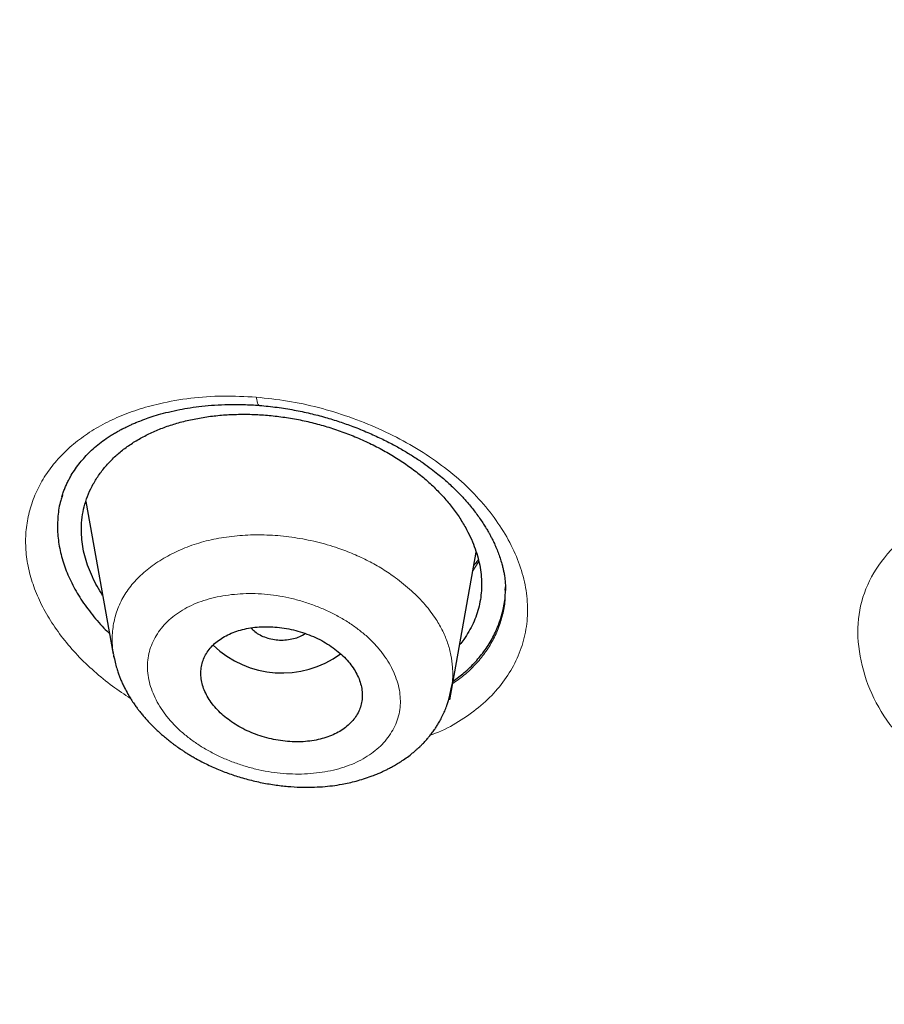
# Model space of a CAD drawing. Header units: millimetres. Extents: x 8 to 1023, y 12 to 832.
# Tile 472 of 656: x 593.48 to 603.13, y 765.01 to 776. Entities that reach past the tile are written whole.
import ezdxf

# ---------------------------------------------------------------- set-up
doc = ezdxf.new("R2010")
doc.units = ezdxf.units.MM

msp = doc.modelspace()

# ---------------------------------------------------------------- linework, layer by layer
at = {"color": 8, "linetype": 'Continuous', "lineweight": 0}
for p, q in [((594.228, 770.59), (594.217, 770.61)), ((598.605, 769.952), (598.539, 769.851))]:
    msp.add_line(p, q, dxfattribs=at)
at = {"color": 7, "linetype": 'Continuous', "lineweight": 30}
for p, q in [((594.222, 770.624), (594.526, 768.919)), ((598.282, 768.411), (598.576, 770.059)), ((598.9, 769.632), (598.9, 769.649)), ((594.535, 768.889), (594.533, 768.906))]:
    msp.add_line(p, q, dxfattribs=at)
at = {"color": 8, "linetype": 'Continuous', "lineweight": 0, "flags": 128}
msp.add_lwpolyline([(596.158, 771.696), (596.158, 771.696), (596.15, 771.699), (596.143, 771.707), (596.137, 771.721), (596.132, 771.739), (596.127, 771.761), (596.123, 771.787)], dxfattribs=at)
at = {"color": 7, "linetype": 'Continuous', "lineweight": 30}
msp.add_arc((596.41, 769.813), 1.104, 225.8656, 306.2371, dxfattribs=at)
for points, knots in [([(599.682, 745.296), (599.045, 745.71), (597.769, 746.537), (595.954, 747.852), (594.215, 749.218), (592.561, 750.639), (590.993, 752.11), (589.514, 753.627), (588.127, 755.19), (586.835, 756.793), (585.64, 758.435), (584.544, 760.114), (583.551, 761.825), (582.662, 763.565), (581.879, 765.332), (581.203, 767.121), (580.634, 768.929), (580.173, 770.754), (579.821, 772.591), (579.58, 774.437), (579.449, 776.289), (579.431, 778.143), (579.525, 779.997), (579.731, 781.845), (580.046, 783.686), (580.472, 785.515), (581.006, 787.329), (581.648, 789.125), (582.396, 790.899), (583.25, 792.649), (584.209, 794.369), (585.272, 796.059), (586.435, 797.713), (587.696, 799.329), (589.053, 800.905), (590.502, 802.438), (592.041, 803.924), (593.668, 805.361), (595.379, 806.746), (597.172, 808.076), (599.044, 809.349), (600.991, 810.562), (603.009, 811.713), (605.094, 812.8), (607.242, 813.822), (609.448, 814.777), (611.71, 815.662), (614.023, 816.476), (616.382, 817.216), (618.785, 817.882), (621.225, 818.472), (623.697, 818.985), (626.198, 819.422), (628.723, 819.78), (631.267, 820.06), (633.826, 820.26), (636.394, 820.386), (638.109, 820.401), (638.967, 820.409)], [0, 0, 0, 0, 0.017858, 0.035716, 0.053573, 0.07143, 0.089286, 0.107143, 0.124999, 0.142856, 0.160713, 0.178571, 0.196429, 0.214287, 0.232143, 0.25, 0.267856, 0.285712, 0.303568, 0.321425, 0.339282, 0.35714, 0.374998, 0.392856, 0.410713, 0.42857, 0.446428, 0.464285, 0.482142, 0.499999, 0.517857, 0.535714, 0.553571, 0.571428, 0.589285, 0.607142, 0.624999, 0.642856, 0.660713, 0.67857, 0.696427, 0.714284, 0.732141, 0.749999, 0.767857, 0.785715, 0.803573, 0.821432, 0.83929, 0.857149, 0.875005, 0.892861, 0.910716, 0.928572, 0.946428, 0.964284, 0.982141, 1, 1, 1, 1]), ([(638.967, 818.009), (638.363, 818.005), (637.155, 817.997), (635.344, 817.932), (633.537, 817.829), (631.733, 817.684), (629.932, 817.497), (628.138, 817.27), (626.406, 817.01), (624.74, 816.723), (623.142, 816.413), (621.561, 816.07), (619.998, 815.696), (618.452, 815.29), (616.871, 814.836), (615.257, 814.332), (613.617, 813.776), (612.006, 813.183), (610.424, 812.556), (608.872, 811.894), (607.347, 811.195), (605.892, 810.481), (604.506, 809.757), (603.192, 809.027), (601.909, 808.271), (600.657, 807.489), (599.437, 806.68), (598.215, 805.823), (596.995, 804.914), (595.784, 803.952), (594.616, 802.964), (593.491, 801.949), (592.408, 800.907), (591.368, 799.838), (590.398, 798.773), (589.498, 797.719), (588.669, 796.68), (587.883, 795.627), (587.142, 794.56), (586.444, 793.479), (585.772, 792.352), (585.13, 791.179), (584.523, 789.96), (583.969, 788.728), (583.469, 787.481), (583.022, 786.222), (582.629, 784.948), (582.298, 783.698), (582.028, 782.477), (581.813, 781.29), (581.646, 780.102), (581.527, 778.911), (581.456, 777.72), (581.433, 776.492), (581.462, 775.23), (581.549, 773.935), (581.692, 772.641), (581.893, 771.348), (582.15, 770.056), (582.464, 768.768), (582.823, 767.522), (583.22, 766.322), (583.651, 765.17), (584.126, 764.03), (584.646, 762.902), (585.211, 761.785), (585.839, 760.646), (586.536, 759.488), (587.305, 758.312), (588.125, 757.153), (588.999, 756.011), (589.924, 754.886), (590.899, 753.781), (591.891, 752.731), (592.892, 751.735), (593.898, 750.792), (594.941, 749.871), (596.02, 748.973), (597.135, 748.096), (598.32, 747.217), (599.579, 746.339), (600.913, 745.464), (602.288, 744.619), (603.703, 743.803), (605.158, 743.016), (606.648, 742.263), (608.124, 741.565), (609.578, 740.921), (611.01, 740.327), (612.463, 739.764), (613.937, 739.231), (615.434, 738.729), (616.999, 738.243), (618.633, 737.778), (620.334, 737.336), (622.053, 736.934), (623.789, 736.571), (625.543, 736.247), (627.31, 735.962), (629.038, 735.725), (630.722, 735.531), (632.361, 735.377), (634.005, 735.258), (635.654, 735.172), (637.309, 735.119), (638.414, 735.113), (638.967, 735.109)], [0, 0, 0, 0, 0.01003, 0.020054, 0.030083, 0.040124, 0.050187, 0.060282, 0.070362, 0.079553, 0.088711, 0.097842, 0.106955, 0.116055, 0.12515, 0.135215, 0.145244, 0.155247, 0.165233, 0.175211, 0.185191, 0.195231, 0.204429, 0.213609, 0.222777, 0.23194, 0.241107, 0.250284, 0.260264, 0.270231, 0.280194, 0.290164, 0.300149, 0.31016, 0.320251, 0.329484, 0.338685, 0.347862, 0.357022, 0.366175, 0.375328, 0.385279, 0.395221, 0.405163, 0.415118, 0.425096, 0.435106, 0.445185, 0.454404, 0.463594, 0.472765, 0.481925, 0.491084, 0.500249, 0.510205, 0.520158, 0.530119, 0.540101, 0.550114, 0.56017, 0.570237, 0.579425, 0.588586, 0.597726, 0.606856, 0.615983, 0.625115, 0.635087, 0.645061, 0.655045, 0.665052, 0.67509, 0.685171, 0.695207, 0.70436, 0.713496, 0.722621, 0.731743, 0.74087, 0.750008, 0.759978, 0.769956, 0.779952, 0.789974, 0.800033, 0.810138, 0.820182, 0.829338, 0.838477, 0.847605, 0.856731, 0.86586, 0.875, 0.885017, 0.895019, 0.905016, 0.915017, 0.92503, 0.935066, 0.945076, 0.954226, 0.963368, 0.97251, 0.981657, 0.990818, 1, 1, 1, 1]), ([(696.002, 776.466), (695.995, 775.965), (695.98, 774.963), (695.861, 773.463), (695.671, 771.966), (695.403, 770.472), (695.058, 768.982), (694.646, 767.529), (694.173, 766.115), (693.644, 764.745), (693.05, 763.39), (692.39, 762.05), (691.653, 760.704), (690.836, 759.354), (689.936, 758.003), (688.967, 756.676), (687.929, 755.373), (686.822, 754.093), (685.671, 752.865), (684.485, 751.69), (683.268, 750.57), (681.999, 749.481), (680.677, 748.423), (679.281, 747.382), (677.809, 746.359), (676.259, 745.359), (674.655, 744.399), (672.996, 743.477), (671.286, 742.597), (669.568, 741.779), (667.85, 741.022), (666.138, 740.324), (664.394, 739.67), (662.62, 739.06), (660.784, 738.485), (658.885, 737.946), (656.924, 737.45), (654.934, 737.004), (652.914, 736.61), (650.868, 736.267), (648.844, 735.984), (646.851, 735.757), (644.895, 735.584), (642.936, 735.461), (640.975, 735.386), (638.968, 735.36), (636.917, 735.386), (634.827, 735.468), (632.743, 735.605), (630.664, 735.798), (628.594, 736.046), (626.578, 736.343), (624.621, 736.682), (622.727, 737.062), (620.857, 737.487), (619.01, 737.958), (617.144, 738.486), (615.264, 739.075), (613.374, 739.728), (611.522, 740.43), (609.706, 741.18), (607.926, 741.979), (606.219, 742.809), (604.589, 743.665), (603.037, 744.539), (601.531, 745.45), (600.073, 746.396), (598.63, 747.399), (597.207, 748.46), (595.812, 749.581), (594.477, 750.737), (593.201, 751.928), (591.982, 753.155), (590.846, 754.392), (589.791, 755.634), (588.819, 756.873), (587.909, 758.133), (587.061, 759.414), (586.26, 760.742), (585.51, 762.116), (584.818, 763.533), (584.199, 764.965), (583.654, 766.413), (583.181, 767.878), (582.788, 769.332), (582.473, 770.771), (582.232, 772.188), (582.061, 773.609), (581.954, 775.036), (581.941, 775.989), (581.934, 776.466)], [0, 0, 0, 0, 0.011647, 0.023279, 0.034914, 0.046569, 0.058262, 0.069997, 0.081033, 0.092045, 0.103046, 0.114051, 0.125075, 0.136674, 0.148268, 0.159874, 0.171507, 0.183184, 0.194903, 0.205931, 0.216944, 0.227954, 0.238974, 0.250018, 0.2616, 0.2732, 0.284834, 0.296518, 0.308264, 0.319998, 0.330999, 0.341975, 0.352941, 0.363907, 0.374886, 0.386463, 0.398058, 0.409684, 0.421356, 0.433089, 0.444843, 0.455871, 0.466863, 0.477832, 0.488791, 0.499751, 0.51144, 0.523115, 0.53479, 0.54648, 0.558201, 0.569925, 0.580927, 0.591892, 0.602833, 0.61376, 0.624687, 0.6364, 0.648087, 0.659761, 0.671439, 0.683135, 0.694871, 0.705904, 0.716895, 0.727858, 0.738804, 0.749746, 0.761426, 0.773081, 0.784724, 0.796373, 0.808043, 0.819784, 0.830839, 0.841857, 0.852852, 0.863839, 0.87483, 0.886496, 0.898127, 0.909738, 0.921348, 0.932974, 0.944696, 0.955762, 0.96681, 0.977856, 0.988914, 1, 1, 1, 1]), ([(582.445, 775.805), (582.445, 775.791), (582.446, 775.76), (582.447, 775.709), (582.449, 775.649), (582.451, 775.581), (582.454, 775.505), (582.457, 775.421), (582.461, 775.331), (582.465, 775.232), (582.47, 775.126), (582.481, 774.907), (582.5, 774.597), (582.529, 774.201), (582.56, 773.843), (582.593, 773.506), (582.628, 773.19), (582.665, 772.876), (582.711, 772.525), (582.768, 772.132), (582.837, 771.695), (582.904, 771.311), (582.965, 770.984), (583.017, 770.718), (583.07, 770.459), (583.122, 770.215), (583.173, 769.987), (583.221, 769.774), (583.26, 769.611), (583.288, 769.493), (583.306, 769.42), (583.323, 769.353), (583.337, 769.294), (583.35, 769.246), (583.359, 769.209), (583.366, 769.182), (583.372, 769.159), (583.378, 769.131), (583.387, 769.096), (583.398, 769.054), (583.41, 769.007), (583.428, 768.941), (583.451, 768.852), (583.482, 768.737), (583.516, 768.613), (583.553, 768.478), (583.594, 768.333), (583.638, 768.177), (583.686, 768.014), (583.735, 767.849), (583.784, 767.687), (583.847, 767.486), (583.922, 767.248), (584.011, 766.978), (584.098, 766.72), (584.182, 766.477), (584.265, 766.245), (584.347, 766.019), (584.43, 765.796), (584.513, 765.577), (584.597, 765.362), (584.681, 765.149), (584.766, 764.938), (584.855, 764.724), (584.947, 764.504), (585.046, 764.275), (585.151, 764.035), (585.248, 763.818), (585.336, 763.627), (585.412, 763.461), (585.492, 763.292), (585.572, 763.123), (585.654, 762.954), (585.734, 762.791), (585.812, 762.634), (585.886, 762.487), (585.955, 762.351), (586.02, 762.225), (586.076, 762.116), (586.123, 762.027), (586.16, 761.957), (586.191, 761.898), (586.22, 761.843), (586.252, 761.784), (586.292, 761.708), (586.342, 761.618), (586.399, 761.511), (586.463, 761.395), (586.533, 761.269), (586.609, 761.134), (586.69, 760.991), (586.777, 760.838), (586.871, 760.677), (587.008, 760.442), (587.188, 760.142), (587.409, 759.783), (587.629, 759.435), (587.821, 759.138), (587.984, 758.889), (588.12, 758.687), (588.252, 758.491), (588.381, 758.303), (588.506, 758.125), (588.624, 757.956), (588.737, 757.798), (588.845, 757.648), (588.946, 757.509), (589.042, 757.378), (589.137, 757.25), (589.234, 757.12), (589.337, 756.983), (589.452, 756.831), (589.581, 756.663), (589.725, 756.478), (589.878, 756.283), (590.04, 756.08), (590.266, 755.8), (590.557, 755.446), (590.835, 755.119), (591.036, 754.886), (591.156, 754.747), (591.277, 754.609), (591.4, 754.47), (591.524, 754.331), (591.649, 754.193), (591.765, 754.066), (591.87, 753.951), (591.962, 753.851), (592.045, 753.762), (592.112, 753.69), (592.164, 753.634), (592.204, 753.592), (592.239, 753.554), (592.272, 753.52), (592.3, 753.49), (592.322, 753.467), (592.339, 753.449), (592.357, 753.43), (592.378, 753.408), (592.405, 753.379), (592.44, 753.343), (592.483, 753.298), (592.534, 753.245), (592.592, 753.184), (592.655, 753.12), (592.72, 753.053), (592.785, 752.985), (592.852, 752.918), (592.977, 752.79), (593.165, 752.601), (593.418, 752.35), (593.681, 752.094), (593.968, 751.819), (594.277, 751.527), (594.605, 751.224), (594.934, 750.926), (595.263, 750.634), (595.591, 750.348), (595.881, 750.099), (596.129, 749.89), (596.331, 749.722), (596.524, 749.563), (596.706, 749.414), (596.867, 749.284), (597.008, 749.171), (597.13, 749.074), (597.25, 748.978), (597.374, 748.881), (597.508, 748.776), (597.652, 748.664), (597.808, 748.544), (597.975, 748.417), (598.153, 748.282), (598.342, 748.141), (598.538, 747.995), (598.739, 747.847), (598.94, 747.701), (599.22, 747.499), (599.579, 747.245), (600.015, 746.943), (600.448, 746.649), (600.879, 746.363), (601.31, 746.083), (601.742, 745.808), (602.163, 745.545), (602.575, 745.293), (602.98, 745.049), (603.395, 744.804), (603.824, 744.556), (604.265, 744.306), (604.63, 744.103), (604.91, 743.95), (605.099, 743.847), (605.28, 743.75), (605.452, 743.658), (605.614, 743.573), (605.766, 743.493), (605.908, 743.418), (606.018, 743.361), (606.097, 743.321), (606.146, 743.296), (606.187, 743.275), (606.219, 743.258), (606.245, 743.244), (606.269, 743.232), (606.296, 743.218), (606.334, 743.199), (606.385, 743.173), (606.45, 743.14), (606.523, 743.103), (606.6, 743.064), (606.717, 743.005), (606.876, 742.925), (607.083, 742.823), (607.304, 742.715), (607.539, 742.6), (607.787, 742.482), (608.042, 742.36), (608.3, 742.239), (608.556, 742.121), (608.862, 741.98), (609.217, 741.82), (609.617, 741.643), (610.008, 741.473), (610.39, 741.31), (610.766, 741.152), (611.14, 740.998), (611.62, 740.804), (612.207, 740.572), (612.904, 740.306), (613.624, 740.041), (614.365, 739.777), (615.129, 739.515), (615.898, 739.262), (616.673, 739.017), (617.494, 738.768), (618.362, 738.517), (619.278, 738.265), (620.2, 738.025), (621.127, 737.797), (622.059, 737.58), (622.997, 737.374), (623.913, 737.186), (624.807, 737.014), (625.678, 736.856), (626.552, 736.709), (627.428, 736.572), (628.306, 736.445), (629.187, 736.328), (630.071, 736.221), (630.957, 736.124), (631.845, 736.037), (632.734, 735.96), (633.626, 735.894), (634.502, 735.839), (635.362, 735.794), (636.206, 735.76), (637.052, 735.735), (637.899, 735.719), (638.792, 735.711), (639.729, 735.714), (640.71, 735.73), (641.688, 735.758), (642.665, 735.798), (643.641, 735.851), (644.614, 735.915), (645.559, 735.99), (646.476, 736.074), (647.363, 736.165), (648.248, 736.266), (649.13, 736.378), (650.01, 736.499), (650.887, 736.63), (651.762, 736.772), (652.635, 736.923), (653.504, 737.085), (654.37, 737.257), (655.233, 737.438), (656.074, 737.625), (656.896, 737.818), (657.697, 738.016), (658.494, 738.223), (659.287, 738.438), (660.116, 738.673), (660.981, 738.931), (661.879, 739.211), (662.77, 739.503), (663.654, 739.806), (664.53, 740.12), (665.398, 740.445), (666.12, 740.726), (666.7, 740.96), (667.143, 741.142), (667.588, 741.328), (668.034, 741.52), (668.482, 741.716), (668.917, 741.91), (669.34, 742.103), (669.753, 742.295), (670.072, 742.446), (670.296, 742.553), (670.422, 742.614), (670.548, 742.675), (670.676, 742.737), (670.803, 742.8), (670.931, 742.863), (671.055, 742.924), (671.178, 742.986), (671.297, 743.046), (671.41, 743.103), (671.509, 743.153), (671.593, 743.195), (671.663, 743.231), (671.716, 743.258), (671.758, 743.28), (671.794, 743.299), (671.835, 743.32), (671.884, 743.345), (671.941, 743.375), (672.014, 743.412), (672.102, 743.458), (672.207, 743.513), (672.322, 743.574), (672.442, 743.637), (672.603, 743.723), (672.805, 743.831), (673.079, 743.98), (673.387, 744.149), (673.729, 744.34), (674.075, 744.537), (674.42, 744.735), (674.759, 744.934), (675.112, 745.144), (675.478, 745.365), (675.854, 745.596), (676.221, 745.826), (676.583, 746.057), (676.944, 746.291), (677.308, 746.531), (677.675, 746.777), (678.047, 747.031), (678.36, 747.25), (678.612, 747.427), (678.798, 747.56), (678.973, 747.686), (679.139, 747.806), (679.295, 747.92), (679.441, 748.028), (679.577, 748.129), (679.7, 748.221), (679.811, 748.305), (679.915, 748.384), (680.023, 748.466), (680.137, 748.553), (680.258, 748.646), (680.386, 748.745), (680.529, 748.857), (680.688, 748.981), (680.862, 749.12), (681.045, 749.266), (681.232, 749.418), (681.42, 749.571), (681.688, 749.792), (682.03, 750.08), (682.41, 750.406), (682.745, 750.7), (683.041, 750.964), (683.336, 751.231), (683.633, 751.505), (683.935, 751.789), (684.176, 752.02), (684.355, 752.194), (684.472, 752.308), (684.59, 752.424), (684.708, 752.542), (684.825, 752.658), (684.938, 752.772), (685.046, 752.882), (685.149, 752.986), (685.246, 753.085), (685.332, 753.175), (685.409, 753.255), (685.47, 753.319), (685.517, 753.367), (685.551, 753.403), (685.58, 753.433), (685.606, 753.461), (685.634, 753.491), (685.668, 753.526), (685.708, 753.569), (685.755, 753.619), (685.823, 753.691), (685.911, 753.786), (686.019, 753.902), (686.13, 754.023), (686.261, 754.167), (686.414, 754.336), (686.589, 754.532), (686.77, 754.738), (686.954, 754.95), (687.232, 755.274), (687.595, 755.709), (687.935, 756.13), (688.169, 756.427), (688.303, 756.598), (688.435, 756.77), (688.565, 756.94), (688.692, 757.108), (688.814, 757.272), (688.931, 757.431), (689.041, 757.581), (689.143, 757.723), (689.237, 757.855), (689.319, 757.97), (689.39, 758.07), (689.453, 758.16), (689.517, 758.252), (689.586, 758.351), (689.658, 758.457), (689.741, 758.578), (689.834, 758.715), (689.937, 758.87), (690.046, 759.035), (690.16, 759.21), (690.318, 759.454), (690.515, 759.764), (690.767, 760.174), (691.033, 760.62), (691.239, 760.978), (691.37, 761.211), (691.43, 761.318), (691.487, 761.421), (691.539, 761.516), (691.585, 761.6), (691.624, 761.673), (691.656, 761.731), (691.68, 761.776), (691.698, 761.81), (691.712, 761.836), (691.722, 761.856), (691.731, 761.873), (691.741, 761.892), (691.755, 761.918), (691.772, 761.95), (691.792, 761.987), (691.821, 762.042), (691.861, 762.12), (691.914, 762.221), (691.971, 762.333), (692.05, 762.488), (692.151, 762.687), (692.272, 762.933), (692.396, 763.19), (692.523, 763.459), (692.637, 763.706), (692.738, 763.928), (692.824, 764.122), (692.909, 764.315), (692.989, 764.502), (693.063, 764.678), (693.134, 764.848), (693.201, 765.011), (693.263, 765.166), (693.32, 765.309), (693.369, 765.433), (693.41, 765.538), (693.445, 765.63), (693.481, 765.724), (693.522, 765.831), (693.568, 765.954), (693.619, 766.094), (693.674, 766.245), (693.732, 766.407), (693.792, 766.58), (693.852, 766.754), (693.911, 766.928), (693.968, 767.099), (694.024, 767.271), (694.079, 767.441), (694.131, 767.607), (694.181, 767.77), (694.241, 767.971), (694.31, 768.207), (694.387, 768.476), (694.443, 768.68), (694.48, 768.82), (694.5, 768.897), (694.519, 768.966), (694.534, 769.027), (694.548, 769.079), (694.559, 769.122), (694.568, 769.158), (694.576, 769.19), (694.585, 769.225), (694.596, 769.269), (694.61, 769.323), (694.625, 769.386), (694.643, 769.459), (694.664, 769.543), (694.686, 769.637), (694.71, 769.74), (694.737, 769.854), (694.774, 770.015), (694.819, 770.219), (694.876, 770.49), (694.936, 770.784), (694.997, 771.101), (695.053, 771.412), (695.105, 771.717), (695.154, 772.019), (695.204, 772.356), (695.256, 772.734), (695.308, 773.156), (695.354, 773.588), (695.395, 774.028), (695.429, 774.472), (695.451, 774.796), (695.459, 774.972), (695.46, 774.998)], [0, 0, 0, 0, 0.000308, 0.00069, 0.001145, 0.001674, 0.002276, 0.00292, 0.003632, 0.004411, 0.005257, 0.006152, 0.009626, 0.012651, 0.015604, 0.018178, 0.020695, 0.02317, 0.025678, 0.029092, 0.032585, 0.036159, 0.038302, 0.040463, 0.042551, 0.044541, 0.046341, 0.048052, 0.049674, 0.050287, 0.050886, 0.051446, 0.051921, 0.05231, 0.052613, 0.052804, 0.052961, 0.053179, 0.053464, 0.053812, 0.054194, 0.054604, 0.05543, 0.056351, 0.057369, 0.058452, 0.059626, 0.060891, 0.062239, 0.063584, 0.064902, 0.066193, 0.068489, 0.070695, 0.07281, 0.074779, 0.076663, 0.078501, 0.080325, 0.082135, 0.0839, 0.08565, 0.087387, 0.08913, 0.090952, 0.092859, 0.09485, 0.096926, 0.098274, 0.099656, 0.101071, 0.102516, 0.103918, 0.105323, 0.106643, 0.107879, 0.109031, 0.110099, 0.111082, 0.111784, 0.112377, 0.112857, 0.113276, 0.11378, 0.114377, 0.115197, 0.116102, 0.117093, 0.118169, 0.119332, 0.120556, 0.121864, 0.123254, 0.124726, 0.127926, 0.131043, 0.134078, 0.13703, 0.138843, 0.140623, 0.142364, 0.14403, 0.145612, 0.147112, 0.148529, 0.149862, 0.151113, 0.15228, 0.153387, 0.154557, 0.155794, 0.157098, 0.15869, 0.160373, 0.162145, 0.164008, 0.165957, 0.169858, 0.173805, 0.175097, 0.176394, 0.177695, 0.179001, 0.180312, 0.181628, 0.182918, 0.183956, 0.184904, 0.185762, 0.186531, 0.186966, 0.187365, 0.18773, 0.18806, 0.188352, 0.188581, 0.188733, 0.18889, 0.189107, 0.189383, 0.189718, 0.190161, 0.190677, 0.191267, 0.191909, 0.192557, 0.193211, 0.193869, 0.194531, 0.196938, 0.199405, 0.201934, 0.204523, 0.207615, 0.210672, 0.213694, 0.216683, 0.219637, 0.222551, 0.224419, 0.226191, 0.227867, 0.229446, 0.23093, 0.232027, 0.233066, 0.234053, 0.235094, 0.236222, 0.237439, 0.238744, 0.240137, 0.241618, 0.243188, 0.244814, 0.246468, 0.248106, 0.249729, 0.253273, 0.256743, 0.260138, 0.263484, 0.26681, 0.270115, 0.2734, 0.276392, 0.279395, 0.28247, 0.285617, 0.288837, 0.292128, 0.293531, 0.294898, 0.296193, 0.297416, 0.298566, 0.299645, 0.300653, 0.301588, 0.301976, 0.302323, 0.302612, 0.302842, 0.303015, 0.303155, 0.303344, 0.303584, 0.303961, 0.304422, 0.304945, 0.305488, 0.306049, 0.307393, 0.30883, 0.310362, 0.311986, 0.313704, 0.315477, 0.317252, 0.318998, 0.320714, 0.323489, 0.326185, 0.328803, 0.331343, 0.333818, 0.336286, 0.338754, 0.343278, 0.347803, 0.352328, 0.357176, 0.362024, 0.366874, 0.371725, 0.376579, 0.382198, 0.387818, 0.393438, 0.399057, 0.404677, 0.410297, 0.415916, 0.421067, 0.426217, 0.431363, 0.436505, 0.441643, 0.44678, 0.451918, 0.457057, 0.462198, 0.467338, 0.472478, 0.477619, 0.482467, 0.487317, 0.49217, 0.49703, 0.501898, 0.507534, 0.513158, 0.518775, 0.524387, 0.529996, 0.535605, 0.541214, 0.546354, 0.551494, 0.556634, 0.561772, 0.566907, 0.572047, 0.577191, 0.582339, 0.587488, 0.592639, 0.59779, 0.602941, 0.607798, 0.612655, 0.617512, 0.622369, 0.627226, 0.632845, 0.638459, 0.64407, 0.64968, 0.65529, 0.660898, 0.666508, 0.669406, 0.67233, 0.675279, 0.678255, 0.681257, 0.684301, 0.68705, 0.689866, 0.69275, 0.693613, 0.694482, 0.695357, 0.696238, 0.697125, 0.698018, 0.698897, 0.699709, 0.7006, 0.701391, 0.702082, 0.702673, 0.703163, 0.703553, 0.703797, 0.704045, 0.704323, 0.704664, 0.705071, 0.705543, 0.706196, 0.706944, 0.707779, 0.708635, 0.709499, 0.711221, 0.712975, 0.715398, 0.717879, 0.720418, 0.722964, 0.725469, 0.727931, 0.730829, 0.733666, 0.736441, 0.73918, 0.741976, 0.744786, 0.747659, 0.750595, 0.753592, 0.755153, 0.756652, 0.758075, 0.759422, 0.760694, 0.76189, 0.763011, 0.764057, 0.764932, 0.765771, 0.766663, 0.767617, 0.768632, 0.769708, 0.770846, 0.77225, 0.773737, 0.775308, 0.776945, 0.778574, 0.780189, 0.783939, 0.787607, 0.790333, 0.793014, 0.795703, 0.798467, 0.801307, 0.804223, 0.805343, 0.806474, 0.807615, 0.808768, 0.809931, 0.811049, 0.812089, 0.813144, 0.814106, 0.814973, 0.815747, 0.816426, 0.816815, 0.81716, 0.817451, 0.81769, 0.817966, 0.818306, 0.818714, 0.819191, 0.819737, 0.820807, 0.821917, 0.823067, 0.824256, 0.826025, 0.827874, 0.829805, 0.831814, 0.833841, 0.838883, 0.843888, 0.845453, 0.847015, 0.848572, 0.850125, 0.851625, 0.853136, 0.854564, 0.85591, 0.857172, 0.858352, 0.85945, 0.860254, 0.861023, 0.86184, 0.862717, 0.863654, 0.86465, 0.865925, 0.867287, 0.868734, 0.870268, 0.871888, 0.875148, 0.878391, 0.882556, 0.886693, 0.887618, 0.888542, 0.889446, 0.89026, 0.890977, 0.891598, 0.892122, 0.892465, 0.892749, 0.892973, 0.893137, 0.893255, 0.893404, 0.893628, 0.893917, 0.894227, 0.894552, 0.895334, 0.896195, 0.897134, 0.898152, 0.900125, 0.902192, 0.904352, 0.906606, 0.908953, 0.91054, 0.912168, 0.913799, 0.915348, 0.916812, 0.91819, 0.919568, 0.920848, 0.92203, 0.923114, 0.923897, 0.924625, 0.925385, 0.926208, 0.927268, 0.928417, 0.929652, 0.930976, 0.932387, 0.933885, 0.93524, 0.936655, 0.938067, 0.939448, 0.940799, 0.942118, 0.943407, 0.945689, 0.947868, 0.949944, 0.950626, 0.951255, 0.951815, 0.952306, 0.952726, 0.953077, 0.953358, 0.953576, 0.953864, 0.954213, 0.954643, 0.955153, 0.955745, 0.956418, 0.957172, 0.958007, 0.958924, 0.959918, 0.961895, 0.963844, 0.966437, 0.968978, 0.971468, 0.973907, 0.976298, 0.978703, 0.981989, 0.985351, 0.988789, 0.992305, 0.995867, 0.999377, 1, 1, 1, 1]), ([(593.954, 770.674), (593.959, 770.69), (593.968, 770.719), (593.985, 770.766), (594.005, 770.813), (594.026, 770.857), (594.055, 770.909), (594.093, 770.971), (594.142, 771.04), (594.196, 771.104), (594.254, 771.166), (594.319, 771.226), (594.39, 771.285), (594.458, 771.333), (594.516, 771.37), (594.56, 771.396), (594.597, 771.416), (594.622, 771.43), (594.64, 771.439), (594.657, 771.448), (594.679, 771.459), (594.709, 771.473), (594.747, 771.49), (594.797, 771.511), (594.861, 771.536), (594.942, 771.565), (595.036, 771.594), (595.146, 771.624), (595.264, 771.649), (595.389, 771.671), (595.519, 771.688), (595.661, 771.701), (595.815, 771.707), (595.982, 771.707), (596.098, 771.7), (596.158, 771.696)], [0, 0, 0, 0, 0.029498, 0.055785, 0.079127, 0.101134, 0.122234, 0.161863, 0.203083, 0.241887, 0.280256, 0.318849, 0.359673, 0.399459, 0.42278, 0.444172, 0.460922, 0.47276, 0.477996, 0.484465, 0.493919, 0.506365, 0.52181, 0.540265, 0.5664, 0.596907, 0.631809, 0.671126, 0.714872, 0.75472, 0.797648, 0.843651, 0.892718, 0.944837, 1, 1, 1, 1]), ([(594.409, 769.578), (594.398, 769.594), (594.365, 769.643), (594.319, 769.728), (594.27, 769.833), (594.231, 769.938), (594.201, 770.043), (594.182, 770.148), (594.172, 770.252), (594.171, 770.362), (594.183, 770.477), (594.209, 770.595), (594.249, 770.71), (594.303, 770.821), (594.37, 770.927), (594.45, 771.027), (594.54, 771.121), (594.641, 771.207), (594.753, 771.285), (594.876, 771.355), (595.007, 771.417), (595.146, 771.47), (595.293, 771.514), (595.449, 771.549), (595.61, 771.575), (595.776, 771.592), (595.944, 771.598), (596.116, 771.596), (596.289, 771.583), (596.462, 771.561), (596.635, 771.53), (596.806, 771.489), (596.975, 771.439), (597.142, 771.38), (597.306, 771.312), (597.465, 771.236), (597.616, 771.152), (597.759, 771.063), (597.894, 770.967), (598.019, 770.864), (598.135, 770.756), (598.24, 770.643), (598.334, 770.526), (598.416, 770.405), (598.482, 770.288), (598.535, 770.175), (598.574, 770.07), (598.605, 769.965), (598.625, 769.86), (598.635, 769.756), (598.636, 769.653), (598.628, 769.552), (598.609, 769.453), (598.581, 769.356), (598.543, 769.262), (598.494, 769.17), (598.445, 769.091), (598.407, 769.044), (598.391, 769.025)], [0, 0, 0, 0, 0.0075599, 0.0235737, 0.0398695, 0.0559861, 0.0719962, 0.0879741, 0.1039942, 0.1201306, 0.1393902, 0.1585539, 0.1777477, 0.1970972, 0.2167249, 0.2362256, 0.2555129, 0.2747054, 0.2939236, 0.3132873, 0.332459, 0.3515833, 0.3707792, 0.3901643, 0.4098527, 0.4291096, 0.448406, 0.4678622, 0.4871838, 0.5063407, 0.5256717, 0.5448715, 0.5640561, 0.5833413, 0.6028413, 0.6225446, 0.6419277, 0.6611082, 0.6802076, 0.6993487, 0.7186666, 0.7378545, 0.7570368, 0.7763384, 0.7958816, 0.812231, 0.8283809, 0.8444028, 0.8603699, 0.8763563, 0.8924356, 0.9084001, 0.9243191, 0.9402676, 0.95632, 0.9725492, 0.9890259, 1, 1, 1, 1]), ([(596.158, 771.696), (596.224, 771.689), (596.352, 771.677), (596.541, 771.646), (596.721, 771.608), (596.891, 771.564), (597.05, 771.515), (597.208, 771.459), (597.363, 771.396), (597.513, 771.328), (597.649, 771.259), (597.77, 771.191), (597.881, 771.123), (597.981, 771.056), (598.071, 770.991), (598.145, 770.933), (598.207, 770.882), (598.261, 770.834), (598.31, 770.788), (598.356, 770.743), (598.394, 770.704), (598.428, 770.668), (598.464, 770.629), (598.503, 770.583), (598.545, 770.531), (598.585, 770.478), (598.623, 770.425), (598.658, 770.373), (598.687, 770.325), (598.712, 770.284), (598.732, 770.247), (598.752, 770.209), (598.774, 770.164), (598.798, 770.111), (598.821, 770.053), (598.843, 769.991), (598.86, 769.935), (598.873, 769.885), (598.882, 769.843), (598.891, 769.797), (598.897, 769.748), (598.902, 769.691), (598.903, 769.652), (598.903, 769.631)], [0, 0, 0, 0, 0.04712, 0.092211, 0.135303, 0.176412, 0.215552, 0.252728, 0.294756, 0.333981, 0.370415, 0.40407, 0.434954, 0.46626, 0.494028, 0.518239, 0.538916, 0.556076, 0.575363, 0.592701, 0.608147, 0.619559, 0.634159, 0.651932, 0.671243, 0.690719, 0.710359, 0.72902, 0.746379, 0.761277, 0.773726, 0.785584, 0.802499, 0.821443, 0.842297, 0.865004, 0.88883, 0.903767, 0.918092, 0.933441, 0.952195, 0.97438, 1, 1, 1, 1]), ([(593.96, 770.689), (593.954, 770.671), (593.927, 770.597), (593.907, 770.461), (593.902, 770.283), (593.925, 770.1), (593.974, 769.917), (594.049, 769.735), (594.149, 769.555), (594.275, 769.379), (594.387, 769.243), (594.464, 769.171), (594.485, 769.151)], [0, 0, 0, 0, 0.03762, 0.152286, 0.26644, 0.381392, 0.495742, 0.6097, 0.724543, 0.841519, 0.957792, 1, 1, 1, 1]), ([(598.6, 769.976), (598.595, 769.969), (598.584, 769.954), (598.568, 769.931), (598.555, 769.916), (598.549, 769.908)], [0, 0, 0, 0, 0.315725, 0.652045, 1, 1, 1, 1]), ([(598.319, 768.619), (598.36, 768.649), (598.451, 768.715), (598.57, 768.832), (598.678, 768.964), (598.766, 769.106), (598.834, 769.258), (598.88, 769.416), (598.903, 769.554), (598.901, 769.64), (598.901, 769.67)], [0, 0, 0, 0, 0.112867, 0.248928, 0.38376, 0.518559, 0.654524, 0.791565, 0.926564, 1, 1, 1, 1]), ([(595.79, 768.206), (595.815, 768.187), (595.866, 768.149), (595.951, 768.098), (596.042, 768.053), (596.139, 768.015), (596.24, 767.984), (596.342, 767.961), (596.445, 767.946), (596.547, 767.939), (596.647, 767.941), (596.744, 767.951), (596.835, 767.969), (596.921, 767.995), (597, 768.027), (597.071, 768.067), (597.134, 768.113), (597.188, 768.164), (597.233, 768.22), (597.267, 768.281), (597.291, 768.345), (597.304, 768.412), (597.306, 768.482), (597.297, 768.553), (597.277, 768.625), (597.246, 768.696), (597.204, 768.767), (597.152, 768.835), (597.09, 768.901), (597.019, 768.962), (596.94, 769.019), (596.853, 769.071), (596.761, 769.116), (596.663, 769.154), (596.563, 769.184), (596.46, 769.207), (596.357, 769.221), (596.255, 769.227), (596.155, 769.224), (596.059, 769.214), (595.968, 769.195), (595.883, 769.169), (595.804, 769.136), (595.733, 769.096), (595.671, 769.05), (595.618, 768.999), (595.574, 768.942), (595.54, 768.881), (595.517, 768.816), (595.505, 768.749), (595.504, 768.679), (595.513, 768.608), (595.534, 768.537), (595.565, 768.466), (595.607, 768.396), (595.659, 768.329), (595.719, 768.265), (595.766, 768.225), (595.79, 768.206)], [0, 0, 0, 0, 0.017763, 0.035526, 0.053897, 0.072329, 0.090701, 0.109054, 0.127465, 0.145818, 0.163945, 0.182128, 0.200255, 0.218056, 0.23591, 0.25371, 0.271222, 0.288787, 0.306298, 0.323678, 0.341112, 0.358491, 0.375953, 0.393471, 0.410932, 0.428662, 0.446451, 0.464181, 0.482252, 0.500383, 0.518456, 0.536784, 0.555174, 0.573504, 0.591888, 0.610331, 0.628715, 0.646931, 0.665203, 0.683418, 0.701323, 0.719283, 0.737188, 0.754777, 0.77242, 0.790009, 0.807407, 0.824859, 0.842256, 0.859668, 0.877136, 0.894547, 0.912108, 0.929726, 0.947287, 0.964839, 0.982447, 1, 1, 1, 1]), ([(596.065, 769.213), (596.078, 769.199), (596.106, 769.169), (596.163, 769.132), (596.231, 769.103), (596.305, 769.084), (596.383, 769.074), (596.435, 769.077), (596.461, 769.079)], [0, 0, 0, 0, 0.153865, 0.323066, 0.492267, 0.661533, 0.830799, 1, 1, 1, 1]), ([(596.461, 769.079), (596.487, 769.083), (596.538, 769.09), (596.61, 769.115), (596.65, 769.138), (596.671, 769.149)], [0, 0, 0, 0, 0.335288, 0.670705, 1, 1, 1, 1]), ([(594.531, 768.907), (594.537, 768.881), (594.546, 768.832), (594.564, 768.766), (594.581, 768.713), (594.597, 768.67), (594.613, 768.629), (594.632, 768.586), (594.657, 768.534), (594.689, 768.476), (594.725, 768.416), (594.757, 768.367), (594.785, 768.328), (594.811, 768.294), (594.838, 768.259), (594.87, 768.221), (594.908, 768.178), (594.946, 768.137), (594.984, 768.099), (595.018, 768.067), (595.056, 768.032), (595.098, 767.996), (595.141, 767.961), (595.181, 767.929), (595.216, 767.903), (595.246, 767.882), (595.273, 767.863), (595.3, 767.845), (595.332, 767.824), (595.367, 767.802), (595.407, 767.778), (595.477, 767.737), (595.581, 767.684), (595.717, 767.623), (595.861, 767.57), (596.01, 767.524), (596.166, 767.487), (596.322, 767.46), (596.471, 767.442), (596.611, 767.434), (596.741, 767.433), (596.86, 767.439), (596.972, 767.45), (597.07, 767.465), (597.159, 767.483), (597.239, 767.503), (597.321, 767.527), (597.394, 767.552), (597.455, 767.575), (597.5, 767.594), (597.538, 767.612), (597.574, 767.629), (597.612, 767.648), (597.654, 767.671), (597.701, 767.699), (597.753, 767.732), (597.81, 767.771), (597.859, 767.809), (597.897, 767.842), (597.924, 767.865), (597.947, 767.887), (597.973, 767.912), (598.002, 767.943), (598.031, 767.975), (598.061, 768.01), (598.089, 768.046), (598.116, 768.085), (598.14, 768.122), (598.165, 768.163), (598.187, 768.204), (598.205, 768.241), (598.219, 768.27), (598.231, 768.299), (598.242, 768.328), (598.254, 768.363), (598.269, 768.407), (598.285, 768.465), (598.293, 768.509), (598.298, 768.533)], [0, 0, 0, 0, 0.016917, 0.031232, 0.043002, 0.052664, 0.062335, 0.072359, 0.082647, 0.099319, 0.113925, 0.126194, 0.135904, 0.143757, 0.152782, 0.162988, 0.174498, 0.18825, 0.197026, 0.206557, 0.216838, 0.227864, 0.23947, 0.24965, 0.25781, 0.265292, 0.270849, 0.27723, 0.28452, 0.292714, 0.301811, 0.311523, 0.339273, 0.368563, 0.396544, 0.425855, 0.456523, 0.486733, 0.515196, 0.54191, 0.566873, 0.590087, 0.611561, 0.633139, 0.649138, 0.66589, 0.68341, 0.701291, 0.713502, 0.723661, 0.731768, 0.740087, 0.748597, 0.758483, 0.770041, 0.783346, 0.798187, 0.814019, 0.823275, 0.830688, 0.836743, 0.844357, 0.853998, 0.863777, 0.872415, 0.883808, 0.893614, 0.902749, 0.912598, 0.925124, 0.932693, 0.939579, 0.946228, 0.952923, 0.960331, 0.970569, 0.983794, 1, 1, 1, 1])]:
    msp.add_open_spline(points, degree=3, knots=knots, dxfattribs=at)
at = {"color": 8, "linetype": 'Continuous', "lineweight": 0}
for points, knots in [([(604.063, 775.772), (603.978, 775.823), (603.73, 775.97), (603.403, 776.285), (603.087, 776.682), (602.886, 777.107), (602.811, 777.539), (602.861, 777.967), (603.014, 778.37), (603.279, 778.725), (603.651, 779.013), (604.114, 779.229), (604.632, 779.375), (605.187, 779.429), (605.764, 779.392), (606.14, 779.295), (606.333, 779.246)], [0, 0, 0, 0, 0.038966, 0.113966, 0.189954, 0.262194, 0.334085, 0.409073, 0.484709, 0.556861, 0.628932, 0.704335, 0.77986, 0.852136, 0.924427, 1, 1, 1, 1]), ([(582.659, 776.332), (582.666, 775.834), (582.681, 774.839), (582.8, 773.349), (582.99, 771.862), (583.259, 770.378), (583.603, 768.901), (584.012, 767.464), (584.48, 766.072), (585.002, 764.724), (585.588, 763.391), (586.238, 762.074), (586.964, 760.748), (587.769, 759.418), (588.659, 758.085), (589.618, 756.774), (590.648, 755.485), (591.745, 754.219), (592.883, 753.006), (594.054, 751.849), (595.251, 750.746), (596.5, 749.675), (597.799, 748.636), (599.175, 747.61), (600.63, 746.6), (602.166, 745.609), (603.754, 744.658), (605.395, 743.747), (607.082, 742.879), (608.776, 742.073), (610.466, 741.329), (612.153, 740.644), (613.872, 740), (615.622, 739.399), (617.438, 738.83), (619.319, 738.297), (621.263, 737.804), (623.235, 737.363), (625.233, 736.974), (627.253, 736.637), (629.249, 736.358), (631.212, 736.136), (633.14, 735.967), (635.074, 735.846), (637.012, 735.773), (638.993, 735.748), (641.014, 735.774), (643.07, 735.855), (645.12, 735.991), (647.165, 736.181), (649.206, 736.425), (651.198, 736.718), (653.137, 737.055), (655.016, 737.431), (656.871, 737.854), (658.702, 738.321), (660.546, 738.845), (662.397, 739.426), (664.251, 740.067), (666.069, 740.756), (667.851, 741.492), (669.602, 742.278), (671.285, 743.096), (672.898, 743.942), (674.436, 744.808), (675.927, 745.709), (677.371, 746.646), (678.797, 747.638), (680.201, 748.685), (681.575, 749.79), (682.892, 750.931), (684.151, 752.106), (685.354, 753.318), (686.476, 754.539), (687.516, 755.764), (688.475, 756.985), (689.373, 758.227), (690.209, 759.489), (691.001, 760.799), (691.743, 762.157), (692.429, 763.563), (693.043, 764.985), (693.584, 766.425), (694.053, 767.881), (694.44, 769.321), (694.75, 770.74), (694.986, 772.134), (695.154, 773.53), (695.258, 774.93), (695.271, 775.865), (695.278, 776.332)], [0, 0, 0, 0, 0.0117137, 0.0234149, 0.0351216, 0.0468522, 0.0586247, 0.070364, 0.0813631, 0.0923367, 0.1032992, 0.1142649, 0.1252481, 0.1368316, 0.148424, 0.1600419, 0.1717018, 0.1834199, 0.1951477, 0.206154, 0.2171342, 0.2281014, 0.2390684, 0.2500482, 0.2616874, 0.2733323, 0.2849979, 0.2966994, 0.3084517, 0.3201468, 0.3311024, 0.3420458, 0.3529893, 0.3639449, 0.3749251, 0.3865672, 0.398212, 0.409874, 0.4215681, 0.4333088, 0.4450345, 0.4560332, 0.4670091, 0.4779743, 0.4889413, 0.4999221, 0.5115701, 0.5232038, 0.5348379, 0.5464871, 0.5581659, 0.5699121, 0.5809668, 0.5919838, 0.6029753, 0.6139537, 0.6249313, 0.6365724, 0.6481884, 0.6597941, 0.6714039, 0.6830322, 0.6947667, 0.7058318, 0.7168559, 0.7278515, 0.7388313, 0.7498078, 0.7614587, 0.7730925, 0.7847248, 0.7963708, 0.8080459, 0.8197857, 0.8308292, 0.8418316, 0.8528066, 0.8637681, 0.8747299, 0.8864319, 0.8981149, 0.9097963, 0.9214933, 0.9332235, 0.9449736, 0.9560095, 0.967015, 0.9780052, 0.9889952, 1, 1, 1, 1]), ([(594.719, 768.426), (594.652, 768.47), (594.508, 768.565), (594.311, 768.727), (594.125, 768.905), (593.962, 769.096), (593.823, 769.293), (593.711, 769.495), (593.627, 769.699), (593.572, 769.904), (593.546, 770.108), (593.551, 770.309), (593.585, 770.505), (593.649, 770.694), (593.74, 770.874), (593.858, 771.041), (594.001, 771.195), (594.168, 771.334), (594.357, 771.457), (594.566, 771.563), (594.795, 771.65), (595.069, 771.725), (595.387, 771.781), (595.749, 771.807), (595.998, 771.794), (596.123, 771.787)], [0, 0, 0, 0, 0.037225, 0.078753, 0.120452, 0.162782, 0.205208, 0.24694, 0.288436, 0.330158, 0.371931, 0.413439, 0.45516, 0.497566, 0.539751, 0.581446, 0.623086, 0.665111, 0.70675, 0.748246, 0.790048, 0.832592, 0.888688, 0.944161, 1, 1, 1, 1]), ([(596.123, 771.787), (596.239, 771.775), (596.471, 771.751), (596.819, 771.675), (597.161, 771.571), (597.492, 771.439), (597.804, 771.283), (598.093, 771.103), (598.356, 770.902), (598.587, 770.681), (598.782, 770.445), (598.94, 770.198), (599.056, 769.946), (599.128, 769.693), (599.157, 769.441), (599.138, 769.194), (599.074, 768.957), (598.968, 768.733), (598.82, 768.528), (598.635, 768.342), (598.413, 768.182), (598.221, 768.072), (598.095, 768.026), (598.064, 768.015)], [0, 0, 0, 0, 0.049017, 0.097982, 0.147655, 0.197175, 0.246116, 0.295237, 0.344438, 0.393457, 0.44313, 0.492775, 0.541698, 0.590703, 0.639864, 0.688767, 0.738262, 0.787617, 0.836595, 0.88597, 0.934938, 0.983879, 1, 1, 1, 1]), ([(604, 767.433), (603.885, 767.504), (603.617, 767.669), (603.285, 767.99), (603.016, 768.378), (602.864, 768.792), (602.813, 769.209), (602.885, 769.606), (603.083, 769.967), (603.395, 770.281), (603.789, 770.543), (604.258, 770.727), (604.788, 770.831), (605.169, 770.83), (605.363, 770.83)], [0, 0, 0, 0, 0.0627213, 0.1463159, 0.2294992, 0.3162516, 0.4037828, 0.4872675, 0.5706519, 0.6578936, 0.7452961, 0.828928, 0.9125685, 1, 1, 1, 1]), ([(594.533, 768.906), (594.527, 768.944), (594.511, 769.042), (594.517, 769.197), (594.552, 769.368), (594.619, 769.53), (594.717, 769.68), (594.845, 769.816), (595, 769.938), (595.178, 770.042), (595.375, 770.128), (595.59, 770.193), (595.818, 770.234), (596.057, 770.253), (596.302, 770.25), (596.549, 770.224), (596.795, 770.176), (597.016, 770.112), (597.209, 770.039), (597.375, 769.96), (597.532, 769.872), (597.628, 769.805), (597.676, 769.772)], [0, 0, 0, 0, 0.034322, 0.088166, 0.141842, 0.195218, 0.248278, 0.301559, 0.355133, 0.408851, 0.46253, 0.516009, 0.569242, 0.62259, 0.67614, 0.729844, 0.783643, 0.837516, 0.878011, 0.918593, 0.959265, 1, 1, 1, 1]), ([(597.676, 769.772), (597.737, 769.725), (597.858, 769.63), (598.009, 769.473), (598.124, 769.321), (598.205, 769.177), (598.26, 769.044), (598.296, 768.909), (598.315, 768.758), (598.317, 768.632), (598.299, 768.554), (598.294, 768.534)], [0, 0, 0, 0, 0.1363006, 0.2723088, 0.4077262, 0.5088895, 0.6103845, 0.7124956, 0.8150628, 0.9520721, 1, 1, 1, 1]), ([(598.314, 768.59), (598.357, 768.621), (598.449, 768.686), (598.568, 768.801), (598.676, 768.931), (598.764, 769.072), (598.832, 769.221), (598.878, 769.377), (598.902, 769.514), (598.901, 769.601), (598.9, 769.632)], [0, 0, 0, 0, 0.116638, 0.251049, 0.385782, 0.520697, 0.655624, 0.790403, 0.924921, 1, 1, 1, 1]), ([(597.261, 769.196), (597.226, 769.222), (597.155, 769.273), (597.038, 769.342), (596.916, 769.404), (596.788, 769.458), (596.655, 769.504), (596.52, 769.541), (596.384, 769.569), (596.247, 769.587), (596.111, 769.596), (595.977, 769.595), (595.845, 769.585), (595.717, 769.565), (595.595, 769.537), (595.48, 769.499), (595.373, 769.453), (595.276, 769.398), (595.188, 769.336), (595.112, 769.266), (595.046, 769.188), (594.992, 769.105), (594.95, 769.017), (594.922, 768.925), (594.907, 768.83), (594.907, 768.732), (594.922, 768.632), (594.95, 768.532), (594.991, 768.433), (595.045, 768.335), (595.111, 768.239), (595.188, 768.147), (595.277, 768.06), (595.375, 767.979), (595.483, 767.903), (595.598, 767.834), (595.721, 767.772), (595.85, 767.718), (595.982, 767.672), (596.118, 767.635), (596.254, 767.607), (596.391, 767.588), (596.528, 767.58), (596.662, 767.581), (596.794, 767.591), (596.922, 767.611), (597.044, 767.639), (597.16, 767.677), (597.266, 767.723), (597.363, 767.778), (597.451, 767.841), (597.527, 767.911), (597.593, 767.988), (597.647, 768.072), (597.689, 768.16), (597.717, 768.252), (597.731, 768.348), (597.73, 768.445), (597.716, 768.544), (597.687, 768.644), (597.646, 768.744), (597.592, 768.842), (597.526, 768.937), (597.449, 769.029), (597.361, 769.116), (597.294, 769.17), (597.261, 769.196)], [0, 0, 0, 0, 0.015538, 0.031291, 0.046897, 0.062525, 0.07836, 0.093953, 0.109452, 0.125009, 0.140642, 0.15618, 0.171764, 0.187536, 0.203348, 0.218931, 0.234434, 0.250009, 0.265559, 0.281061, 0.296665, 0.312521, 0.328165, 0.343742, 0.359457, 0.374961, 0.390494, 0.406237, 0.421844, 0.437456, 0.453297, 0.46889, 0.484395, 0.499974, 0.515588, 0.531141, 0.546784, 0.562662, 0.578273, 0.593907, 0.609592, 0.625119, 0.640668, 0.656398, 0.672026, 0.687625, 0.703543, 0.719168, 0.73465, 0.750144, 0.765787, 0.781325, 0.79691, 0.812688, 0.828523, 0.844106, 0.859601, 0.875172, 0.890622, 0.906367, 0.922008, 0.93767, 0.953242, 0.968836, 0.98454, 1, 1, 1, 1])]:
    msp.add_open_spline(points, degree=3, knots=knots, dxfattribs=at)

doc.saveas('drawing.dxf')
